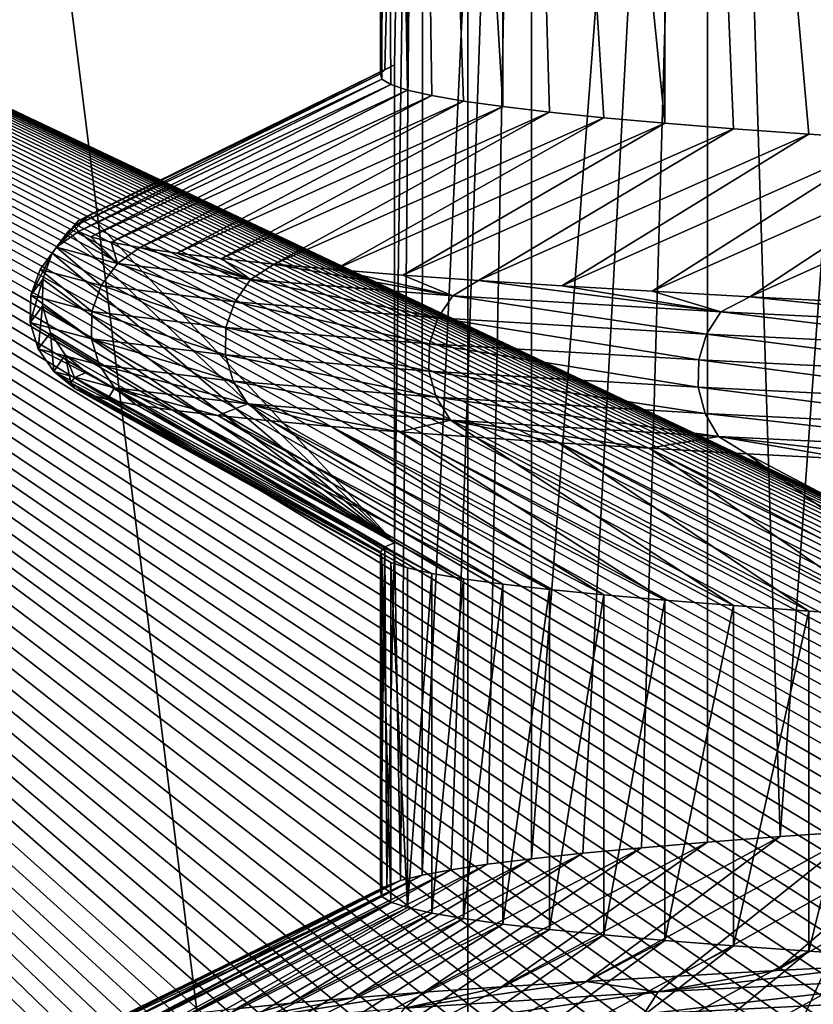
# Model space of a CAD drawing. Header units: metres. Extents: x -205 to 205, y -104 to 104.
# Tile 723 of 1056: x -13.26 to -11.03, y -52.96 to -50.18. Entities that reach past the tile are written whole.
import ezdxf

# ---------------------------------------------------------------- set-up
doc = ezdxf.new("R2010")
doc.units = ezdxf.units.M
doc.layers.add('solid_01_2-CONSUMER_EHM_BOX_SW0001', color=7, linetype='CONTINUOUS')

msp = doc.modelspace()

# ---------------------------------------------------------------- linework, layer by layer
at = {"layer": 'solid_01_2-CONSUMER_EHM_BOX_SW0001'}
for points in [[(-200.010849, -74.958488), (-200.010773, 75.041512), (-0.010778, 75.04142)], [(-0.010849, -74.95858), (-200.010849, -74.958488), (-0.010778, 75.04142)], [(38.274673, -42.903759, 75), (-63.60397, -54.56757, 75), (63.596031, -54.576706, 75)], [(38.274673, -42.903759, 75), (37.499931, -42.958599, 75), (-63.60397, -54.56757, 75)], [(37.499931, -42.958599, 75), (-37.500069, -42.958565, 75), (-63.60397, -54.56757, 75)], [(-12.129714, -45.958576, 26.206446), (-12.236328, -50.325527, 25.080322), (-12.249008, -50.336697, 24.662188)], [(-12.249004, -45.958576, 24.662188), (-12.249008, -50.336697, 24.662188), (-12.245056, -50.352097, 24.149118)], [(-12.129714, -45.958576, 26.206446), (-12.249008, -50.336697, 24.662188), (-12.249004, -45.958576, 24.662188)], [(-12.249004, -45.958576, 24.662188), (-12.245056, -50.352097, 24.149118), (-12.219622, -50.367508, 23.636667)], [(-12.249004, -45.958576, 24.662188), (-12.219622, -50.367508, 23.636667), (-12.172751, -50.382935, 23.125732)], [(-12.170488, -45.958576, 23.114296), (-12.249004, -45.958576, 24.662188), (-12.172751, -50.382935, 23.125732)], [(-12.129714, -45.958576, 26.206446), (-12.209385, -50.311695, 25.497705), (-12.236328, -50.325527, 25.080322)], [(-12.129714, -45.958576, 26.206446), (-12.209387, -51.657024, 25.497705), (-12.209385, -50.311695, 25.497705)], [(-12.129714, -45.958576, 26.206446), (-12.192476, -52.606991, 25.686621), (-12.209387, -51.657024, 25.497705)], [(-12.129714, -45.958576, 26.206446), (-12.13209, -52.591988, 26.196154), (-12.192476, -52.606991, 25.686621)], [(-12.170488, -45.958576, 23.114296), (-12.172751, -50.382935, 23.125732), (-12.104527, -50.398376, 22.617212)], [(-12.170488, -45.958576, 23.114296), (-12.104527, -50.398376, 22.617212), (-12.01507, -50.413834, 22.111996)], [(-12.170488, -45.958576, 23.114296), (-12.01507, -50.413834, 22.111996), (-11.904535, -50.429306, 21.610971)], [(-12.170488, -45.958576, 23.114296), (-11.904535, -50.429306, 21.610971), (-11.904313, -45.958576, 21.610153)], [(-11.824091, -45.958576, 27.702288), (-12.05042, -52.576885, 26.702703), (-12.13209, -52.591988, 26.196154)], [(-11.824091, -45.958576, 27.702288), (-12.13209, -52.591988, 26.196154), (-12.129714, -45.958576, 26.206446)], [(-11.824091, -45.958576, 27.702288), (-11.947611, -52.561687, 27.205383), (-12.05042, -52.576885, 26.702703)], [(-11.824091, -45.958576, 27.702288), (-11.823844, -52.546379, 27.70331), (-11.947611, -52.561687, 27.205383)], [(-11.904313, -45.958576, 21.610153), (-11.904535, -50.429306, 21.610971), (-11.773121, -50.444839, 21.115023)], [(-11.904313, -45.958576, 21.610153), (-11.773121, -50.444839, 21.115023), (-11.621056, -50.460426, 20.625021)], [(-11.904313, -45.958576, 21.610153), (-11.621056, -50.460426, 20.625021), (-11.448606, -50.476009, 20.141815)], [(-11.904313, -45.958576, 21.610153), (-11.448606, -50.476009, 20.141815), (-11.446548, -45.958576, 20.139046)], [(-11.327935, -45.958576, 29.16036), (-11.823844, -52.546379, 27.70331), (-11.824091, -45.958576, 27.702288)], [(-11.327935, -45.958576, 29.16036), (-11.67934, -52.530872, 28.195602), (-11.823844, -52.546379, 27.70331)], [(-11.327935, -45.958576, 29.16036), (-11.514354, -52.515198, 28.681398), (-11.67934, -52.530872, 28.195602)], [(-11.327935, -45.958576, 29.16036), (-11.329172, -52.499451, 29.159857), (-11.514354, -52.515198, 28.681398)], [(-11.446548, -45.958576, 20.139046), (-11.448606, -50.476009, 20.141815), (-11.256073, -50.491543, 19.666246)], [(-11.446548, -45.958576, 20.139046), (-11.256073, -50.491543, 19.666246), (-11.043789, -50.506977, 19.199148)], [(-11.446548, -45.958576, 20.139046), (-11.043789, -50.506977, 19.199148), (-10.812121, -50.522263, 18.741327)], [(-11.446548, -45.958576, 20.139046), (-10.812121, -50.522263, 18.741327), (-10.811518, -45.958576, 18.740379)], [(-11.327935, -45.958576, 29.16036), (-11.124116, -52.483738, 29.630148), (-11.329172, -52.499451, 29.159857)], [(-10.656565, -45.958576, 30.5415), (-11.124116, -52.483738, 29.630148), (-11.327935, -45.958576, 29.16036)], [(-10.656565, -45.958576, 30.5415), (-10.89954, -52.468151, 30.091454), (-11.124116, -52.483738, 29.630148)], [(-12.004293, -59.071278, 67.982758), (-13.504017, -55.221169, 66.416206), (-13.503431, -47.071167, 63.099998)], [(-12.004293, -59.071278, 67.982758), (-13.503431, -47.071167, 63.099998), (-12.003431, -47.071278, 63.099998)], [(-12.004293, -59.071278, 67.982758), (-12.003431, -47.071278, 63.099998), (-12.004293, -59.071278, 72)], [(-12.003539, -48.571278, 69.5), (-12.004293, -59.071278, 72), (-12.003431, -47.071278, 63.099998)], [(-18.22703, -48.090942, 1.5), (-5.630291, -67.95858, 1.5), (-5.630288, -62.958576, 1.5)], [(-18.22703, -48.090942, 1.5), (-17.911137, -55.43634, 1.5), (-5.630291, -67.95858, 1.5)], [(-18.22703, -48.090942, 1.5), (2.272685, -57.825691, 1.5), (2.383508, -57.876068, 1.5)], [(17.869715, -55.958588, 1.5), (-18.22703, -48.090942, 1.5), (2.383508, -57.876068, 1.5)], [(-18.22703, -48.090942, 1.5), (2.160206, -57.777332, 1.5), (2.272685, -57.825691, 1.5)], [(-18.22703, -48.090942, 1.5), (2.046323, -57.731113, 1.5), (2.160206, -57.777332, 1.5)], [(-18.22703, -48.090942, 1.5), (1.931286, -57.687164, 1.5), (2.046323, -57.731113, 1.5)], [(-18.22703, -48.090942, 1.5), (1.815346, -57.645607, 1.5), (1.931286, -57.687164, 1.5)], [(-18.22703, -48.090942, 1.5), (1.698754, -57.606567, 1.5), (1.815346, -57.645607, 1.5)], [(-18.22703, -48.090942, 1.5), (1.58176, -57.570175, 1.5), (1.698754, -57.606567, 1.5)], [(-18.22703, -48.090942, 1.5), (1.464615, -57.536556, 1.5), (1.58176, -57.570175, 1.5)], [(-18.22703, -48.090942, 1.5), (1.34757, -57.505833, 1.5), (1.464615, -57.536556, 1.5)], [(-18.22703, -48.090942, 1.5), (1.230092, -57.477871, 1.5), (1.34757, -57.505833, 1.5)], [(-18.22703, -48.090942, 1.5), (1.111593, -57.45245, 1.5), (1.230092, -57.477871, 1.5)], [(-18.22703, -48.090942, 1.5), (0.992244, -57.429573, 1.5), (1.111593, -57.45245, 1.5)], [(-18.22703, -48.090942, 1.5), (0.872213, -57.40926, 1.5), (0.992244, -57.429573, 1.5)], [(-18.22703, -48.090942, 1.5), (0.75167, -57.391506, 1.5), (0.872213, -57.40926, 1.5)], [(-18.22703, -48.090942, 1.5), (0.630784, -57.376328, 1.5), (0.75167, -57.391506, 1.5)], [(-18.22703, -48.090942, 1.5), (0.509724, -57.363724, 1.5), (0.630784, -57.376328, 1.5)], [(-18.22703, -48.090942, 1.5), (0.388659, -57.35371, 1.5), (0.509724, -57.363724, 1.5)], [(-18.22703, -48.090942, 1.5), (0.267759, -57.346291, 1.5), (0.388659, -57.35371, 1.5)], [(-18.22703, -48.090942, 1.5), (0.147194, -57.341473, 1.5), (0.267759, -57.346291, 1.5)], [(-18.22703, -48.090942, 1.5), (0.027132, -57.339264, 1.5), (0.147194, -57.341473, 1.5)], [(-18.22703, -48.090942, 1.5), (-0.092761, -57.339657, 1.5), (0.027132, -57.339264, 1.5)], [(-18.22703, -48.090942, 1.5), (-0.212864, -57.34264, 1.5), (-0.092761, -57.339657, 1.5)], [(-18.22703, -48.090942, 1.5), (-0.333079, -57.348209, 1.5), (-0.212864, -57.34264, 1.5)], [(-18.22703, -48.090942, 1.5), (-0.453309, -57.356365, 1.5), (-0.333079, -57.348209, 1.5)], [(-18.22703, -48.090942, 1.5), (-0.573453, -57.367115, 1.5), (-0.453309, -57.356365, 1.5)], [(-18.22703, -48.090942, 1.5), (-0.693414, -57.380451, 1.5), (-0.573453, -57.367115, 1.5)], [(-18.22703, -48.090942, 1.5), (-0.813093, -57.396381, 1.5), (-0.693414, -57.380451, 1.5)], [(-18.22703, -48.090942, 1.5), (-0.932392, -57.414902, 1.5), (-0.813093, -57.396381, 1.5)], [(-18.22703, -48.090942, 1.5), (-1.051211, -57.436016, 1.5), (-0.932392, -57.414902, 1.5)], [(-18.22703, -48.090942, 1.5), (-1.169453, -57.459721, 1.5), (-1.051211, -57.436016, 1.5)], [(-18.22703, -48.090942, 1.5), (-1.287018, -57.486019, 1.5), (-1.169453, -57.459721, 1.5)], [(-18.22703, -48.090942, 1.5), (-1.40443, -57.515072, 1.5), (-1.287018, -57.486019, 1.5)], [(-18.22703, -48.090942, 1.5), (-1.52211, -57.546967, 1.5), (-1.40443, -57.515072, 1.5)], [(-18.22703, -48.090942, 1.5), (-1.6398, -57.581615, 1.5), (-1.52211, -57.546967, 1.5)], [(-18.22703, -48.090942, 1.5), (-1.757248, -57.618916, 1.5), (-1.6398, -57.581615, 1.5)], [(-18.22703, -48.090942, 1.5), (-1.874196, -57.658779, 1.5), (-1.757248, -57.618916, 1.5)], [(-18.22703, -48.090942, 1.5), (-1.990392, -57.701107, 1.5), (-1.874196, -57.658779, 1.5)], [(-18.22703, -48.090942, 1.5), (-2.105579, -57.745804, 1.5), (-1.990392, -57.701107, 1.5)], [(-18.22703, -48.090942, 1.5), (-2.219502, -57.792778, 1.5), (-2.105579, -57.745804, 1.5)], [(-18.22703, -48.090942, 1.5), (-2.331907, -57.84193, 1.5), (-2.219502, -57.792778, 1.5)], [(-18.22703, -48.090942, 1.5), (-2.442538, -57.893169, 1.5), (-2.331907, -57.84193, 1.5)], [(-18.22703, -48.090942, 1.5), (-2.55114, -57.9464, 1.5), (-2.442538, -57.893169, 1.5)], [(-18.22703, -48.090942, 1.5), (-2.658255, -58.002037, 1.5), (-2.55114, -57.9464, 1.5)], [(-18.22703, -48.090942, 1.5), (-2.764479, -58.060429, 1.5), (-2.658255, -58.002037, 1.5)], [(-18.22703, -48.090942, 1.5), (-2.869641, -58.121384, 1.5), (-2.764479, -58.060429, 1.5)], [(-18.22703, -48.090942, 1.5), (-2.973569, -58.184711, 1.5), (-2.869641, -58.121384, 1.5)], [(-18.22703, -48.090942, 1.5), (-3.07609, -58.250217, 1.5), (-2.973569, -58.184711, 1.5)], [(-18.22703, -48.090942, 1.5), (-3.177035, -58.317711, 1.5), (-3.07609, -58.250217, 1.5)], [(-18.22703, -48.090942, 1.5), (-3.27623, -58.387001, 1.5), (-3.177035, -58.317711, 1.5)], [(-18.22703, -48.090942, 1.5), (-3.373504, -58.457897, 1.5), (-3.27623, -58.387001, 1.5)], [(-18.22703, -48.090942, 1.5), (-3.468686, -58.530205, 1.5), (-3.373504, -58.457897, 1.5)], [(-18.22703, -48.090942, 1.5), (-3.561604, -58.603733, 1.5), (-3.468686, -58.530205, 1.5)], [(-18.22703, -48.090942, 1.5), (-3.652086, -58.678291, 1.5), (-3.561604, -58.603733, 1.5)], [(-18.22703, -48.090942, 1.5), (-3.74033, -58.754299, 1.5), (-3.652086, -58.678291, 1.5)], [(-18.22703, -48.090942, 1.5), (-3.826639, -58.832218, 1.5), (-3.74033, -58.754299, 1.5)], [(-18.22703, -48.090942, 1.5), (-3.924866, -58.925354, 1.5), (-3.826639, -58.832218, 1.5)], [(-18.22703, -48.090942, 1.5), (-4.020411, -59.020676, 1.5), (-3.924866, -58.925354, 1.5)], [(-18.22703, -48.090942, 1.5), (-4.11325, -59.117973, 1.5), (-4.020411, -59.020676, 1.5)], [(-18.22703, -48.090942, 1.5), (-4.203356, -59.217018, 1.5), (-4.11325, -59.117973, 1.5)], [(-18.22703, -48.090942, 1.5), (-4.290704, -59.317596, 1.5), (-4.203356, -59.217018, 1.5)], [(-18.22703, -48.090942, 1.5), (-4.375269, -59.419479, 1.5), (-4.290704, -59.317596, 1.5)], [(-18.22703, -48.090942, 1.5), (-4.457025, -59.522457, 1.5), (-4.375269, -59.419479, 1.5)], [(-18.22703, -48.090942, 1.5), (-4.535947, -59.626347, 1.5), (-4.457025, -59.522457, 1.5)], [(-18.22703, -48.090942, 1.5), (-4.612035, -59.731724, 1.5), (-4.535947, -59.626347, 1.5)], [(-18.22703, -48.090942, 1.5), (-4.685312, -59.838741, 1.5), (-4.612035, -59.731724, 1.5)], [(-18.22703, -48.090942, 1.5), (-4.755798, -59.947269, 1.5), (-4.685312, -59.838741, 1.5)], [(-18.22703, -48.090942, 1.5), (-4.823514, -60.057186, 1.5), (-4.755798, -59.947269, 1.5)], [(-18.22703, -48.090942, 1.5), (-4.888482, -60.168362, 1.5), (-4.823514, -60.057186, 1.5)], [(-18.22703, -48.090942, 1.5), (-4.950724, -60.28067, 1.5), (-4.888482, -60.168362, 1.5)], [(-18.22703, -48.090942, 1.5), (-5.010259, -60.393993, 1.5), (-4.950724, -60.28067, 1.5)], [(-18.22703, -48.090942, 1.5), (-5.06711, -60.508198, 1.5), (-5.010259, -60.393993, 1.5)], [(-18.22703, -48.090942, 1.5), (-5.121298, -60.623161, 1.5), (-5.06711, -60.508198, 1.5)], [(-18.22703, -48.090942, 1.5), (-5.172844, -60.739056, 1.5), (-5.121298, -60.623161, 1.5)], [(-18.22703, -48.090942, 1.5), (-5.221743, -60.856247, 1.5), (-5.172844, -60.739056, 1.5)], [(-18.22703, -48.090942, 1.5), (-5.26797, -60.974621, 1.5), (-5.221743, -60.856247, 1.5)], [(-18.22703, -48.090942, 1.5), (-5.311498, -61.09404, 1.5), (-5.26797, -60.974621, 1.5)], [(-18.22703, -48.090942, 1.5), (-5.352302, -61.214375, 1.5), (-5.311498, -61.09404, 1.5)], [(-18.22703, -48.090942, 1.5), (-5.390356, -61.335499, 1.5), (-5.352302, -61.214375, 1.5)], [(-18.22703, -48.090942, 1.5), (-5.425634, -61.457275, 1.5), (-5.390356, -61.335499, 1.5)], [(-18.22703, -48.090942, 1.5), (-5.458111, -61.579575, 1.5), (-5.425634, -61.457275, 1.5)], [(-18.22703, -48.090942, 1.5), (-5.487761, -61.702267, 1.5), (-5.458111, -61.579575, 1.5)], [(-18.22703, -48.090942, 1.5), (-5.514565, -61.82526, 1.5), (-5.487761, -61.702267, 1.5)], [(-18.22703, -48.090942, 1.5), (-5.53857, -61.948792, 1.5), (-5.514565, -61.82526, 1.5)], [(-18.22703, -48.090942, 1.5), (-5.559789, -62.072918, 1.5), (-5.53857, -61.948792, 1.5)], [(-18.22703, -48.090942, 1.5), (-5.57822, -62.197647, 1.5), (-5.559789, -62.072918, 1.5)], [(-18.22703, -48.090942, 1.5), (-5.593865, -62.322971, 1.5), (-5.57822, -62.197647, 1.5)], [(-18.22703, -48.090942, 1.5), (-5.606723, -62.448895, 1.5), (-5.593865, -62.322971, 1.5)], [(-18.22703, -48.090942, 1.5), (-5.616795, -62.575417, 1.5), (-5.606723, -62.448895, 1.5)], [(-18.22703, -48.090942, 1.5), (-5.624079, -62.702541, 1.5), (-5.616795, -62.575417, 1.5)], [(-18.22703, -48.090942, 1.5), (-5.628577, -62.830261, 1.5), (-5.624079, -62.702541, 1.5)], [(-18.22703, -48.090942, 1.5), (-5.630288, -62.958576, 1.5), (-5.628577, -62.830261, 1.5)], [(18.174229, -53.899757, 1.5), (18.205357, -48.090961, 1.5), (-18.22703, -48.090942, 1.5)], [(18.041845, -54.405605, 1.5), (18.174229, -53.899757, 1.5), (-18.22703, -48.090942, 1.5)], [(17.946911, -54.917667, 1.5), (18.041845, -54.405605, 1.5), (-18.22703, -48.090942, 1.5)], [(17.889599, -55.434975, 1.5), (17.946911, -54.917667, 1.5), (-18.22703, -48.090942, 1.5)], [(17.869715, -55.958588, 1.5), (17.889599, -55.434975, 1.5), (-18.22703, -48.090942, 1.5)], [(-12.004293, -59.071278, 72), (-12.003539, -48.571278, 72), (11.996461, -48.573002, 72)], [(-12.003539, -48.571278, 69.5), (-12.003539, -48.571278, 72), (-12.004293, -59.071278, 72)], [(-12.004293, -59.071278, 72), (11.996461, -48.573002, 72), (11.995707, -59.073002, 72)], [(-16.935644, -50.113178, 23.020857), (-10.114202, -65.803871, 10.835979), (-16.93564, -65.803871, 23.020824)], [(-16.935644, -50.113178, 23.020857), (-10.114178, -50.113178, 10.83596), (-10.114202, -65.803871, 10.835979)], [(-16.890543, -50.113178, 26.427031), (-16.890539, -65.803871, 26.427061), (-9.748847, -50.113178, 38.42704)], [(-9.748847, -50.113178, 38.42704), (-16.890539, -65.803871, 26.427061), (-9.748873, -65.803871, 38.427025)], [(-13.099291, -50.75034, 25.023872), (-12.209385, -50.311695, 25.497705), (-13.066733, -50.734158, 25.567764)], [(-12.236328, -50.325527, 25.080322), (-12.209385, -50.311695, 25.497705), (-13.099291, -50.75034, 25.023872)], [(-13.066733, -50.734158, 25.567764), (-12.209385, -50.311695, 25.497705), (-12.209387, -51.657024, 25.497705)], [(-12.249008, -50.336697, 24.662188), (-13.099291, -50.75034, 25.023872), (-13.110092, -50.765362, 24.478752)], [(-12.245056, -50.352097, 24.149118), (-12.249008, -50.336697, 24.662188), (-13.110092, -50.765362, 24.478752)], [(-12.249008, -50.336697, 24.662188), (-12.236328, -50.325527, 25.080322), (-13.099291, -50.75034, 25.023872)], [(-12.245056, -50.352097, 24.149118), (-13.110092, -50.765362, 24.478752), (-13.098329, -50.780441, 23.933313)], [(-12.219622, -50.367508, 23.636667), (-12.245056, -50.352097, 24.149118), (-13.098329, -50.780441, 23.933313)], [(-12.219622, -50.367508, 23.636667), (-13.098329, -50.780441, 23.933313), (-13.063809, -50.795578, 23.388487)], [(-12.172751, -50.382935, 23.125732), (-12.219622, -50.367508, 23.636667), (-13.063809, -50.795578, 23.388487)], [(-12.172751, -50.382935, 23.125732), (-13.063809, -50.795578, 23.388487), (-13.006341, -50.810772, 22.845211)], [(-12.104527, -50.398376, 22.617212), (-12.172751, -50.382935, 23.125732), (-13.006341, -50.810772, 22.845211)], [(-12.104527, -50.398376, 22.617212), (-13.006341, -50.810772, 22.845211), (-12.925775, -50.826023, 22.304419)], [(-12.01507, -50.413834, 22.111996), (-12.104527, -50.398376, 22.617212), (-12.925775, -50.826023, 22.304419)], [(-12.01507, -50.413834, 22.111996), (-12.925775, -50.826023, 22.304419), (-12.822328, -50.841377, 21.766788)], [(-11.904535, -50.429306, 21.610971), (-12.01507, -50.413834, 22.111996), (-12.822328, -50.841377, 21.766788)], [(-11.904535, -50.429306, 21.610971), (-12.822328, -50.841377, 21.766788), (-12.696301, -50.856831, 21.233215)], [(-11.773121, -50.444839, 21.115023), (-11.904535, -50.429306, 21.610971), (-12.696301, -50.856831, 21.233215)], [(-11.773121, -50.444839, 21.115023), (-12.696301, -50.856831, 21.233215), (-12.547983, -50.872337, 20.704832)], [(-11.621056, -50.460426, 20.625021), (-11.773121, -50.444839, 21.115023), (-12.547983, -50.872337, 20.704832)], [(-11.621056, -50.460426, 20.625021), (-12.547983, -50.872337, 20.704832), (-12.377705, -50.887844, 20.182777)], [(-11.448606, -50.476009, 20.141815), (-11.621056, -50.460426, 20.625021), (-12.377705, -50.887844, 20.182777)], [(-11.448606, -50.476009, 20.141815), (-12.377705, -50.887844, 20.182777), (-12.185835, -50.903305, 19.668196)], [(-11.256073, -50.491543, 19.666246), (-11.448606, -50.476009, 20.141815), (-12.185835, -50.903305, 19.668196)], [(-11.256073, -50.491543, 19.666246), (-12.185835, -50.903305, 19.668196), (-11.972783, -50.918667, 19.162222)], [(-11.043789, -50.506977, 19.199148), (-11.256073, -50.491543, 19.666246), (-11.972783, -50.918667, 19.162222)], [(-11.043789, -50.506977, 19.199148), (-11.972783, -50.918667, 19.162222), (-11.738794, -50.933926, 18.665468)], [(-10.812121, -50.522263, 18.741327), (-11.043789, -50.506977, 19.199148), (-11.738794, -50.933926, 18.665468)], [(-10.812121, -50.522263, 18.741327), (-11.738794, -50.933926, 18.665468), (-11.484284, -50.949116, 18.178753)], [(-10.561472, -50.53735, 18.293589), (-10.812121, -50.522263, 18.741327), (-11.484284, -50.949116, 18.178753)], [(-10.561472, -50.53735, 18.293589), (-11.484284, -50.949116, 18.178753), (-11.209818, -50.964272, 17.703148)], [(-10.292282, -50.552315, 17.856724), (-10.561472, -50.53735, 18.293589), (-11.209818, -50.964272, 17.703148)], [(-10.292282, -50.552315, 17.856724), (-11.209818, -50.964272, 17.703148), (-10.915986, -50.979427, 17.239691)], [(-13.160382, -50.825027, 23.934771), (-13.066733, -50.734158, 25.567764), (-13.128034, -50.78112, 25.572775)], [(-13.160382, -50.825027, 23.934771), (-13.099291, -50.75034, 25.023872), (-13.066733, -50.734158, 25.567764)], [(-13.128034, -50.78112, 25.572775), (-13.066733, -50.734158, 25.567764), (-12.209387, -51.657024, 25.497705)], [(-13.160382, -50.825027, 23.934771), (-13.110092, -50.765362, 24.478752), (-13.099291, -50.75034, 25.023872)], [(-13.160382, -50.825027, 23.934771), (-13.098329, -50.780441, 23.933313), (-13.110092, -50.765362, 24.478752)], [(-13.160382, -50.825027, 23.934771), (-13.128034, -50.78112, 25.572775), (-13.206775, -50.887333, 23.932768)], [(-13.206775, -50.887333, 23.932768), (-13.128034, -50.78112, 25.572775), (-13.172527, -50.841351, 25.57641)], [(-13.172527, -50.841351, 25.57641), (-13.128034, -50.78112, 25.572775), (-12.209387, -51.657024, 25.497705)], [(-12.989341, -50.87059, 22.306177), (-13.098329, -50.780441, 23.933313), (-13.160382, -50.825027, 23.934771)], [(-12.989341, -50.87059, 22.306177), (-13.063809, -50.795578, 23.388487), (-13.098329, -50.780441, 23.933313)], [(-12.989341, -50.87059, 22.306177), (-13.006341, -50.810772, 22.845211), (-13.063809, -50.795578, 23.388487)], [(-12.989341, -50.87059, 22.306177), (-12.925775, -50.826023, 22.304419), (-13.006341, -50.810772, 22.845211)], [(-13.206775, -50.887333, 23.932768), (-13.172527, -50.841351, 25.57641), (-13.232735, -50.960148, 23.93165)], [(-13.232735, -50.960148, 23.93165), (-13.172527, -50.841351, 25.57641), (-13.198592, -50.915127, 25.578541)], [(-13.160382, -50.825027, 23.934771), (-13.206775, -50.887333, 23.932768), (-13.035129, -50.932899, 22.298433)], [(-13.198592, -50.915127, 25.578541), (-13.172527, -50.841351, 25.57641), (-12.209387, -51.657024, 25.497705)], [(-12.989341, -50.87059, 22.306177), (-13.160382, -50.825027, 23.934771), (-13.035129, -50.932899, 22.298433)], [(-12.614405, -50.916157, 20.71162), (-12.925775, -50.826023, 22.304419), (-12.989341, -50.87059, 22.306177)], [(-12.614405, -50.916157, 20.71162), (-12.822328, -50.841377, 21.766788), (-12.925775, -50.826023, 22.304419)], [(-12.614405, -50.916157, 20.71162), (-12.696301, -50.856831, 21.233215), (-12.822328, -50.841377, 21.766788)], [(-12.989341, -50.87059, 22.306177), (-13.035129, -50.932899, 22.298433), (-12.658869, -50.978462, 20.698256)], [(-12.614405, -50.916157, 20.71162), (-12.989341, -50.87059, 22.306177), (-12.658869, -50.978462, 20.698256)], [(-12.614405, -50.916157, 20.71162), (-12.547983, -50.872337, 20.704832), (-12.696301, -50.856831, 21.233215)], [(-12.045008, -50.96172, 19.174809), (-12.547983, -50.872337, 20.704832), (-12.614405, -50.916157, 20.71162)], [(-12.045008, -50.96172, 19.174809), (-12.377705, -50.887844, 20.182777), (-12.547983, -50.872337, 20.704832)], [(-13.206775, -50.887333, 23.932768), (-13.232735, -50.960148, 23.93165), (-13.060751, -51.005714, 22.294102)], [(-13.035129, -50.932899, 22.298433), (-13.206775, -50.887333, 23.932768), (-13.060751, -51.005714, 22.294102)], [(-12.045008, -50.96172, 19.174809), (-12.185835, -50.903305, 19.668196), (-12.377705, -50.887844, 20.182777)], [(-12.045008, -50.96172, 19.174809), (-11.972783, -50.918667, 19.162222), (-12.185835, -50.903305, 19.668196)], [(-13.234466, -51.036865, 23.931578), (-13.198592, -50.915127, 25.578541), (-13.200286, -50.990761, 25.578678)], [(-13.232735, -50.960148, 23.93165), (-13.198592, -50.915127, 25.578541), (-13.234466, -51.036865, 23.931578)], [(-13.200286, -50.990761, 25.578678), (-13.198592, -50.915127, 25.578541), (-12.209387, -51.657024, 25.497705)], [(-13.035129, -50.932899, 22.298433), (-13.060751, -51.005714, 22.294102), (-12.683751, -51.051277, 20.690779)], [(-12.658869, -50.978462, 20.698256), (-13.035129, -50.932899, 22.298433), (-12.683751, -51.051277, 20.690779)], [(-12.614405, -50.916157, 20.71162), (-12.658869, -50.978462, 20.698256), (-12.087464, -51.024025, 19.156025)], [(-12.045008, -50.96172, 19.174809), (-12.614405, -50.916157, 20.71162), (-12.087464, -51.024025, 19.156025)], [(-11.291527, -51.007286, 17.719334), (-11.972783, -50.918667, 19.162222), (-12.045008, -50.96172, 19.174809)], [(-11.291527, -51.007286, 17.719334), (-11.738794, -50.933926, 18.665468), (-11.972783, -50.918667, 19.162222)], [(-13.232735, -50.960148, 23.93165), (-13.234466, -51.036865, 23.931578), (-13.06246, -51.082428, 22.293816)], [(-13.060751, -51.005714, 22.294102), (-13.232735, -50.960148, 23.93165), (-13.06246, -51.082428, 22.293816)], [(-11.291527, -51.007286, 17.719334), (-11.484284, -50.949116, 18.178753), (-11.738794, -50.933926, 18.665468)], [(-11.291527, -51.007286, 17.719334), (-11.209818, -50.964272, 17.703148), (-11.484284, -50.949116, 18.178753)], [(-12.658869, -50.978462, 20.698256), (-12.683751, -51.051277, 20.690779), (-12.111223, -51.09684, 19.145517)], [(-12.087464, -51.024025, 19.156025), (-12.658869, -50.978462, 20.698256), (-12.111223, -51.09684, 19.145517)], [(-12.045008, -50.96172, 19.174809), (-12.087464, -51.024025, 19.156025), (-11.331326, -51.069592, 17.695421)], [(-11.291527, -51.007286, 17.719334), (-12.045008, -50.96172, 19.174809), (-11.331326, -51.069592, 17.695421)], [(-10.364338, -51.052849, 16.368792), (-11.209818, -50.964272, 17.703148), (-11.291527, -51.007286, 17.719334)], [(-10.364338, -51.052849, 16.368792), (-10.915986, -50.979427, 17.239691), (-11.209818, -50.964272, 17.703148)], [(-13.234466, -51.036865, 23.931578), (-13.200286, -50.990761, 25.578678), (-13.211826, -51.110786, 23.932547)], [(-13.211826, -51.110786, 23.932547), (-13.200286, -50.990761, 25.578678), (-13.17758, -51.065655, 25.576822)], [(-13.17758, -51.065655, 25.576822), (-13.200286, -50.990761, 25.578678), (-12.209387, -51.657024, 25.497705)], [(-13.060751, -51.005714, 22.294102), (-13.06246, -51.082428, 22.293816), (-12.685411, -51.127991, 20.690283)], [(-12.683751, -51.051277, 20.690779), (-13.060751, -51.005714, 22.294102), (-12.685411, -51.127991, 20.690283)], [(-11.291527, -51.007286, 17.719334), (-11.331326, -51.069592, 17.695421), (-10.400867, -51.115154, 16.340118)], [(-10.364338, -51.052849, 16.368792), (-11.291527, -51.007286, 17.719334), (-10.400867, -51.115154, 16.340118)], [(-13.234466, -51.036865, 23.931578), (-13.211826, -51.110786, 23.932547), (-13.040113, -51.156349, 22.297586)], [(-13.06246, -51.082428, 22.293816), (-13.234466, -51.036865, 23.931578), (-13.040113, -51.156349, 22.297586)], [(-12.087464, -51.024025, 19.156025), (-12.111223, -51.09684, 19.145517), (-11.353599, -51.142406, 17.682041)], [(-11.331326, -51.069592, 17.695421), (-12.087464, -51.024025, 19.156025), (-11.353599, -51.142406, 17.682041)], [(-13.211826, -51.110786, 23.932547), (-13.17758, -51.065655, 25.576822), (-13.168303, -51.175133, 23.934402)], [(-13.135889, -51.127899, 25.573416), (-13.17758, -51.065655, 25.576822), (-12.209387, -51.657024, 25.497705)], [(-13.168303, -51.175133, 23.934402), (-13.17758, -51.065655, 25.576822), (-13.135889, -51.127899, 25.573416)], [(-12.683751, -51.051277, 20.690779), (-12.685411, -51.127991, 20.690283), (-12.112808, -51.173557, 19.144819)], [(-12.111223, -51.09684, 19.145517), (-12.683751, -51.051277, 20.690779), (-12.112808, -51.173557, 19.144819)], [(-11.331326, -51.069592, 17.695421), (-11.353599, -51.142406, 17.682041), (-10.42131, -51.187969, 16.324076)], [(-10.400867, -51.115154, 16.340118), (-11.331326, -51.069592, 17.695421), (-10.42131, -51.187969, 16.324076)], [(-13.06246, -51.082428, 22.293816), (-13.040113, -51.156349, 22.297586), (-12.66371, -51.201912, 20.696796)], [(-12.685411, -51.127991, 20.690283), (-13.06246, -51.082428, 22.293816), (-12.66371, -51.201912, 20.696796)], [(-12.111223, -51.09684, 19.145517), (-12.112808, -51.173557, 19.144819), (-11.355084, -51.21912, 17.681152)], [(-11.353599, -51.142406, 17.682041), (-12.111223, -51.09684, 19.145517), (-11.355084, -51.21912, 17.681152)], [(-13.211826, -51.110786, 23.932547), (-13.168303, -51.175133, 23.934402), (-12.997154, -51.220695, 22.304829)], [(-13.040113, -51.156349, 22.297586), (-13.211826, -51.110786, 23.932547), (-12.997154, -51.220695, 22.304829)], [(-13.168303, -51.175133, 23.934402), (-13.135889, -51.127899, 25.573416), (-13.120414, -51.207123, 24.478561)], [(-13.135889, -51.127899, 25.573416), (-12.209387, -51.657024, 25.497705), (-13.077099, -51.17754, 25.568611)], [(-13.135889, -51.127899, 25.573416), (-13.077099, -51.17754, 25.568611), (-13.109591, -51.191681, 25.024157)], [(-13.135889, -51.127899, 25.573416), (-13.109591, -51.191681, 25.024157), (-13.120414, -51.207123, 24.478561)], [(-12.685411, -51.127991, 20.690283), (-12.66371, -51.201912, 20.696796), (-12.092086, -51.247478, 19.153976)], [(-12.112808, -51.173557, 19.144819), (-12.685411, -51.127991, 20.690283), (-12.092086, -51.247478, 19.153976)], [(-11.353599, -51.142406, 17.682041), (-11.355084, -51.21912, 17.681152), (-10.422674, -51.264687, 16.323008)], [(-10.42131, -51.187969, 16.324076), (-11.353599, -51.142406, 17.682041), (-10.422674, -51.264687, 16.323008)], [(-13.168303, -51.175133, 23.934402), (-13.120414, -51.207123, 24.478561), (-13.108647, -51.22253, 23.932657)], [(-13.168303, -51.175133, 23.934402), (-13.108647, -51.22253, 23.932657), (-13.0741, -51.237904, 23.387373)], [(-13.168303, -51.175133, 23.934402), (-13.0741, -51.237904, 23.387373), (-13.016582, -51.253242, 22.843651)], [(-12.997154, -51.220695, 22.304829), (-13.168303, -51.175133, 23.934402), (-13.016582, -51.253242, 22.843651)], [(-13.109591, -51.191681, 25.024157), (-13.077099, -51.17754, 25.568611), (-12.236334, -51.667965, 25.08024)], [(-13.077099, -51.17754, 25.568611), (-12.209387, -51.657024, 25.497705), (-12.236334, -51.667965, 25.08024)], [(-13.040113, -51.156349, 22.297586), (-12.997154, -51.220695, 22.304829), (-12.621988, -51.266262, 20.709314)], [(-12.66371, -51.201912, 20.696796), (-13.040113, -51.156349, 22.297586), (-12.621988, -51.266262, 20.709314)], [(-12.112808, -51.173557, 19.144819), (-12.092086, -51.247478, 19.153976), (-11.335658, -51.293041, 17.692814)], [(-11.355084, -51.21912, 17.681152), (-12.112808, -51.173557, 19.144819), (-11.335658, -51.293041, 17.692814)], [(-13.120414, -51.207123, 24.478561), (-13.109591, -51.191681, 25.024157), (-12.24901, -51.682022, 24.662188)], [(-13.120414, -51.207123, 24.478561), (-12.24901, -51.682022, 24.662188), (-12.245057, -51.697296, 24.149117)], [(-13.108647, -51.22253, 23.932657), (-13.120414, -51.207123, 24.478561), (-12.245057, -51.697296, 24.149117)], [(-13.109591, -51.191681, 25.024157), (-12.236334, -51.667965, 25.08024), (-12.24901, -51.682022, 24.662188)], [(-12.66371, -51.201912, 20.696796), (-12.621988, -51.266262, 20.709314), (-12.052246, -51.311825, 19.171577)], [(-12.092086, -51.247478, 19.153976), (-12.66371, -51.201912, 20.696796), (-12.052246, -51.311825, 19.171577)], [(-13.108647, -51.22253, 23.932657), (-12.245057, -51.697296, 24.149117), (-12.219623, -51.712551, 23.636663)], [(-13.0741, -51.237904, 23.387373), (-13.108647, -51.22253, 23.932657), (-12.219623, -51.712551, 23.636663)], [(-12.997154, -51.220695, 22.304829), (-13.016582, -51.253242, 22.843651), (-12.935944, -51.268547, 22.302423)], [(-12.997154, -51.220695, 22.304829), (-12.935944, -51.268547, 22.302423), (-12.832402, -51.283783, 21.764381)], [(-12.997154, -51.220695, 22.304829), (-12.832402, -51.283783, 21.764381), (-12.706263, -51.298946, 21.230421)], [(-12.621988, -51.266262, 20.709314), (-12.997154, -51.220695, 22.304829), (-12.706263, -51.298946, 21.230421)], [(-11.355084, -51.21912, 17.681152), (-11.335658, -51.293041, 17.692814), (-10.404842, -51.338608, 16.336994)], [(-10.422674, -51.264687, 16.323008), (-11.355084, -51.21912, 17.681152), (-10.404842, -51.338608, 16.336994)], [(-13.0741, -51.237904, 23.387373), (-12.219623, -51.712551, 23.636663), (-12.172752, -51.727787, 23.125729)], [(-13.016582, -51.253242, 22.843651), (-13.0741, -51.237904, 23.387373), (-12.172752, -51.727787, 23.125729)], [(-13.016582, -51.253242, 22.843651), (-12.172752, -51.727787, 23.125729), (-12.104528, -51.743004, 22.617208)], [(-12.935944, -51.268547, 22.302423), (-13.016582, -51.253242, 22.843651), (-12.104528, -51.743004, 22.617208)], [(-12.092086, -51.247478, 19.153976), (-12.052246, -51.311825, 19.171577), (-11.298308, -51.357391, 17.715227)], [(-11.335658, -51.293041, 17.692814), (-12.092086, -51.247478, 19.153976), (-11.298308, -51.357391, 17.715227)], [(-12.935944, -51.268547, 22.302423), (-12.104528, -51.743004, 22.617208), (-12.015071, -51.758202, 22.111992)], [(-12.832402, -51.283783, 21.764381), (-12.935944, -51.268547, 22.302423), (-12.015071, -51.758202, 22.111992)], [(-12.832402, -51.283783, 21.764381), (-12.015071, -51.758202, 22.111992), (-11.904536, -51.773376, 21.61097)], [(-12.706263, -51.298946, 21.230421), (-12.832402, -51.283783, 21.764381), (-11.904536, -51.773376, 21.61097)], [(-12.621988, -51.266262, 20.709314), (-12.706263, -51.298946, 21.230421), (-12.557817, -51.314079, 20.701662)], [(-12.621988, -51.266262, 20.709314), (-12.557817, -51.314079, 20.701662), (-12.387394, -51.329224, 20.179234)], [(-12.621988, -51.266262, 20.709314), (-12.387394, -51.329224, 20.179234), (-12.195366, -51.344418, 19.664272)], [(-12.052246, -51.311825, 19.171577), (-12.621988, -51.266262, 20.709314), (-12.195366, -51.344418, 19.664272)], [(-11.335658, -51.293041, 17.692814), (-11.298308, -51.357391, 17.715227), (-10.370559, -51.402954, 16.363874)], [(-10.404842, -51.338608, 16.336994), (-11.335658, -51.293041, 17.692814), (-10.370559, -51.402954, 16.363874)], [(-12.706263, -51.298946, 21.230421), (-11.904536, -51.773376, 21.61097), (-11.773122, -51.788475, 21.115025)], [(-12.557817, -51.314079, 20.701662), (-12.706263, -51.298946, 21.230421), (-11.773122, -51.788475, 21.115025)], [(-12.557817, -51.314079, 20.701662), (-11.773122, -51.788475, 21.115025), (-11.621059, -51.803516, 20.625025)], [(-12.387394, -51.329224, 20.179234), (-12.557817, -51.314079, 20.701662), (-11.621059, -51.803516, 20.625025)], [(-12.052246, -51.311825, 19.171577), (-12.195366, -51.344418, 19.664272), (-11.982138, -51.359699, 19.157904)], [(-12.052246, -51.311825, 19.171577), (-11.982138, -51.359699, 19.157904), (-11.747949, -51.375099, 18.660728)], [(-12.052246, -51.311825, 19.171577), (-11.747949, -51.375099, 18.660728), (-11.493213, -51.390583, 18.17358)], [(-11.298308, -51.357391, 17.715227), (-12.052246, -51.311825, 19.171577), (-11.493213, -51.390583, 18.17358)], [(-12.387394, -51.329224, 20.179234), (-11.621059, -51.803516, 20.625025), (-11.448612, -51.818554, 20.141825)], [(-12.195366, -51.344418, 19.664272), (-12.387394, -51.329224, 20.179234), (-11.448612, -51.818554, 20.141825)], [(-12.195366, -51.344418, 19.664272), (-11.448612, -51.818554, 20.141825), (-11.25608, -51.833649, 19.66626)], [(-11.982138, -51.359699, 19.157904), (-12.195366, -51.344418, 19.664272), (-11.25608, -51.833649, 19.66626)], [(-11.982138, -51.359699, 19.157904), (-11.25608, -51.833649, 19.66626), (-11.043797, -51.848858, 19.199162)], [(-11.747949, -51.375099, 18.660728), (-11.982138, -51.359699, 19.157904), (-11.043797, -51.848858, 19.199162)], [(-11.747949, -51.375099, 18.660728), (-11.043797, -51.848858, 19.199162), (-10.812129, -51.864243, 18.741341)], [(-11.493213, -51.390583, 18.17358), (-11.747949, -51.375099, 18.660728), (-10.812129, -51.864243, 18.741341)], [(-11.298308, -51.357391, 17.715227), (-11.493213, -51.390583, 18.17358), (-11.218497, -51.406105, 17.697542)], [(-11.298308, -51.357391, 17.715227), (-11.218497, -51.406105, 17.697542), (-10.924401, -51.421608, 17.233671)], [(-11.298308, -51.357391, 17.715227), (-10.924401, -51.421608, 17.233671), (-10.611546, -51.43705, 16.782986)], [(-10.370559, -51.402954, 16.363874), (-11.298308, -51.357391, 17.715227), (-10.611546, -51.43705, 16.782986)], [(-11.493213, -51.390583, 18.17358), (-10.812129, -51.864243, 18.741341), (-10.561477, -51.879856, 18.293594)], [(-11.218497, -51.406105, 17.697542), (-11.493213, -51.390583, 18.17358), (-10.561477, -51.879856, 18.293594)], [(-11.218497, -51.406105, 17.697542), (-10.561477, -51.879856, 18.293594), (-10.292282, -51.895611, 17.856722)], [(-10.924401, -51.421608, 17.233671), (-11.218497, -51.406105, 17.697542), (-10.292282, -51.895611, 17.856722)], [(-12.24901, -52.636696, 24.662188), (-12.24901, -51.682022, 24.662188), (-12.236334, -51.667965, 25.08024)], [(-12.24901, -52.636696, 24.662188), (-12.236334, -51.667965, 25.08024), (-12.231473, -52.621895, 25.174999)], [(-12.231473, -52.621895, 25.174999), (-12.236334, -51.667965, 25.08024), (-12.209387, -51.657024, 25.497705)], [(-12.231473, -52.621895, 25.174999), (-12.209387, -51.657024, 25.497705), (-12.192476, -52.606991, 25.686621)], [(-12.245057, -52.652409, 24.149099), (-12.245057, -51.697296, 24.149117), (-12.24901, -51.682022, 24.662188)], [(-12.245057, -52.652409, 24.149099), (-12.24901, -51.682022, 24.662188), (-12.24901, -52.636696, 24.662188)], [(-12.219622, -52.66806, 23.636631), (-12.219623, -51.712551, 23.636663), (-12.245057, -51.697296, 24.149117)], [(-12.219622, -52.66806, 23.636631), (-12.245057, -51.697296, 24.149117), (-12.245057, -52.652409, 24.149099)], [(-12.172749, -52.683655, 23.125683), (-12.172752, -51.727787, 23.125729), (-12.219623, -51.712551, 23.636663)], [(-12.172749, -52.683655, 23.125683), (-12.219623, -51.712551, 23.636663), (-12.219622, -52.66806, 23.636631)], [(-12.172749, -52.683655, 23.125683), (-12.104528, -51.743004, 22.617208), (-12.172752, -51.727787, 23.125729)], [(-12.10452, -52.699192, 22.617149), (-12.104528, -51.743004, 22.617208), (-12.172749, -52.683655, 23.125683)], [(-12.10452, -52.699192, 22.617149), (-12.015071, -51.758202, 22.111992), (-12.104528, -51.743004, 22.617208)], [(-12.015058, -52.714672, 22.111923), (-12.015071, -51.758202, 22.111992), (-12.10452, -52.699192, 22.617149)], [(-12.015058, -52.714672, 22.111923), (-11.904536, -51.773376, 21.61097), (-12.015071, -51.758202, 22.111992)], [(-11.904518, -52.730087, 21.610891), (-11.904536, -51.773376, 21.61097), (-12.015058, -52.714672, 22.111923)], [(-11.904518, -52.730087, 21.610891), (-11.773122, -51.788475, 21.115025), (-11.904536, -51.773376, 21.61097)], [(-11.773098, -52.745411, 21.114937), (-11.773122, -51.788475, 21.115025), (-11.904518, -52.730087, 21.610891)], [(-11.773098, -52.745411, 21.114937), (-11.621059, -51.803516, 20.625025), (-11.773122, -51.788475, 21.115025)], [(-11.621028, -52.760647, 20.624929), (-11.621059, -51.803516, 20.625025), (-11.773098, -52.745411, 21.114937)], [(-11.621028, -52.760647, 20.624929), (-11.448612, -51.818554, 20.141825), (-11.621059, -51.803516, 20.625025)], [(-11.448574, -52.775837, 20.141724), (-11.448612, -51.818554, 20.141825), (-11.621028, -52.760647, 20.624929)], [(-11.448574, -52.775837, 20.141724), (-11.25608, -51.833649, 19.66626), (-11.448612, -51.818554, 20.141825)], [(-11.256037, -52.791019, 19.666157), (-11.25608, -51.833649, 19.66626), (-11.448574, -52.775837, 20.141724)], [(-11.256037, -52.791019, 19.666157), (-11.043797, -51.848858, 19.199162), (-11.25608, -51.833649, 19.66626)], [(-11.04375, -52.806229, 19.19906), (-11.043797, -51.848858, 19.199162), (-11.256037, -52.791019, 19.666157)], [(-11.04375, -52.806229, 19.19906), (-10.812129, -51.864243, 18.741341), (-11.043797, -51.848858, 19.199162)], [(-10.812082, -52.821491, 18.741249), (-10.812129, -51.864243, 18.741341), (-11.04375, -52.806229, 19.19906)], [(-10.655831, -52.452789, 30.542974), (-11.135028, -52.86108, 31.422653), (-11.412581, -52.876221, 30.954887)], [(-10.89954, -52.468151, 30.091454), (-10.655831, -52.452789, 30.542974), (-11.412581, -52.876221, 30.954887)], [(-10.393413, -52.437634, 30.983919), (-10.837916, -52.845951, 31.87833), (-11.135028, -52.86108, 31.422653)], [(-10.655831, -52.452789, 30.542974), (-10.393413, -52.437634, 30.983919), (-11.135028, -52.86108, 31.422653)], [(-11.124116, -52.483738, 29.630148), (-11.670448, -52.891403, 30.475039), (-11.908651, -52.906666, 29.98321)], [(-11.329172, -52.499451, 29.159857), (-11.124116, -52.483738, 29.630148), (-11.908651, -52.906666, 29.98321)], [(-10.89954, -52.468151, 30.091454), (-11.412581, -52.876221, 30.954887), (-11.670448, -52.891403, 30.475039)], [(-11.124116, -52.483738, 29.630148), (-10.89954, -52.468151, 30.091454), (-11.670448, -52.891403, 30.475039)], [(-11.329172, -52.499451, 29.159857), (-11.908651, -52.906666, 29.98321), (-12.126949, -52.922039, 29.47991)], [(-11.514354, -52.515198, 28.681398), (-11.329172, -52.499451, 29.159857), (-12.126949, -52.922039, 29.47991)], [(-11.67934, -52.530872, 28.195602), (-12.324654, -52.937496, 28.966534), (-12.501109, -52.952991, 28.444593)], [(-11.823844, -52.546379, 27.70331), (-11.67934, -52.530872, 28.195602), (-12.501109, -52.952991, 28.444593)], [(-11.514354, -52.515198, 28.681398), (-12.126949, -52.922039, 29.47991), (-12.324654, -52.937496, 28.966534)], [(-11.67934, -52.530872, 28.195602), (-11.514354, -52.515198, 28.681398), (-12.324654, -52.937496, 28.966534)], [(-11.947611, -52.561687, 27.205383), (-12.655762, -52.968483, 27.915657), (-12.78816, -52.983921, 27.381338)], [(-12.05042, -52.576885, 26.702703), (-11.947611, -52.561687, 27.205383), (-12.78816, -52.983921, 27.381338)], [(-11.823844, -52.546379, 27.70331), (-12.501109, -52.952991, 28.444593), (-12.655762, -52.968483, 27.915657)], [(-11.947611, -52.561687, 27.205383), (-11.823844, -52.546379, 27.70331), (-12.655762, -52.968483, 27.915657)], [(-12.13209, -52.591988, 26.196154), (-12.897969, -52.99926, 26.843273), (-12.985047, -53.014477, 26.30254)], [(-12.192476, -52.606991, 25.686621), (-12.13209, -52.591988, 26.196154), (-12.985047, -53.014477, 26.30254)], [(-12.05042, -52.576885, 26.702703), (-12.78816, -52.983921, 27.381338), (-12.897969, -52.99926, 26.843273)], [(-12.13209, -52.591988, 26.196154), (-12.05042, -52.576885, 26.702703), (-12.897969, -52.99926, 26.843273)], [(-12.231473, -52.621895, 25.174999), (-13.049425, -53.029606, 25.75964), (-13.091074, -53.044697, 25.215111)], [(-12.24901, -52.636696, 24.662188), (-12.231473, -52.621895, 25.174999), (-13.091074, -53.044697, 25.215111)], [(-12.192476, -52.606991, 25.686621), (-12.985047, -53.014477, 26.30254), (-13.049425, -53.029606, 25.75964)], [(-12.231473, -52.621895, 25.174999), (-12.192476, -52.606991, 25.686621), (-13.049425, -53.029606, 25.75964)], [(-12.24901, -52.636696, 24.662188), (-13.091074, -53.044697, 25.215111), (-13.1099, -53.059799, 24.669476)], [(-12.245057, -52.652409, 24.149099), (-12.24901, -52.636696, 24.662188), (-13.1099, -53.059799, 24.669476)], [(-12.245057, -52.652409, 24.149099), (-13.1099, -53.059799, 24.669476), (-13.105739, -53.074955, 24.123232)], [(-12.245057, -52.652409, 24.149099), (-13.105739, -53.074955, 24.123232), (-13.078401, -53.090218, 23.576893)], [(-12.219622, -52.66806, 23.636631), (-12.245057, -52.652409, 24.149099), (-13.078401, -53.090218, 23.576893)], [(-12.219622, -52.66806, 23.636631), (-13.078401, -53.090218, 23.576893), (-13.027991, -53.105595, 23.031519)], [(-12.172749, -52.683655, 23.125683), (-12.219622, -52.66806, 23.636631), (-13.027991, -53.105595, 23.031519)], [(-12.172749, -52.683655, 23.125683), (-13.027991, -53.105595, 23.031519), (-12.954708, -53.121052, 22.488276)], [(-12.10452, -52.699192, 22.617149), (-12.172749, -52.683655, 23.125683), (-12.954708, -53.121052, 22.488276)], [(-12.10452, -52.699192, 22.617149), (-12.954708, -53.121052, 22.488276), (-12.858747, -53.136543, 21.948195)], [(-12.015058, -52.714672, 22.111923), (-12.10452, -52.699192, 22.617149), (-12.858747, -53.136543, 21.948195)], [(-12.015058, -52.714672, 22.111923), (-12.858747, -53.136543, 21.948195), (-12.740324, -53.152031, 21.412321)], [(-11.904518, -52.730087, 21.610891), (-12.015058, -52.714672, 22.111923), (-12.740324, -53.152031, 21.412321)], [(-11.904518, -52.730087, 21.610891), (-12.740324, -53.152031, 21.412321), (-12.599677, -53.167469, 20.881714)], [(-11.773098, -52.745411, 21.114937), (-11.904518, -52.730087, 21.610891), (-12.599677, -53.167469, 20.881714)], [(-11.773098, -52.745411, 21.114937), (-12.599677, -53.167469, 20.881714), (-12.437057, -53.182816, 20.357407)], [(-11.621028, -52.760647, 20.624929), (-11.773098, -52.745411, 21.114937), (-12.437057, -53.182816, 20.357407)], [(-11.621028, -52.760647, 20.624929), (-12.437057, -53.182816, 20.357407), (-12.25263, -53.198071, 19.84001)], [(-11.448574, -52.775837, 20.141724), (-11.621028, -52.760647, 20.624929), (-12.25263, -53.198071, 19.84001)], [(-11.448574, -52.775837, 20.141724), (-12.25263, -53.198071, 19.84001), (-12.046769, -53.213268, 19.330542)], [(-11.256037, -52.791019, 19.666157), (-11.448574, -52.775837, 20.141724), (-12.046769, -53.213268, 19.330542)], [(-11.256037, -52.791019, 19.666157), (-12.046769, -53.213268, 19.330542), (-11.819941, -53.228439, 18.830162)], [(-11.04375, -52.806229, 19.19906), (-11.256037, -52.791019, 19.666157), (-11.819941, -53.228439, 18.830162)], [(-11.04375, -52.806229, 19.19906), (-11.819941, -53.228439, 18.830162), (-11.572649, -53.243614, 18.340008)], [(-10.812082, -52.821491, 18.741249), (-11.04375, -52.806229, 19.19906), (-11.572649, -53.243614, 18.340008)], [(-10.812082, -52.821491, 18.741249), (-11.572649, -53.243614, 18.340008), (-11.30543, -53.258823, 17.861176)], [(-10.561436, -52.836773, 18.293524), (-10.812082, -52.821491, 18.741249), (-11.30543, -53.258823, 17.861176)], [(-10.561436, -52.836773, 18.293524), (-11.30543, -53.258823, 17.861176), (-11.018871, -53.274097, 17.394762)], [(-11.467427, -52.920971, 30.983721), (-11.135028, -52.86108, 31.422653), (-10.837916, -52.845951, 31.87833)], [(-11.467427, -52.920971, 30.983721), (-10.837916, -52.845951, 31.87833), (-10.572949, -52.875408, 32.355789)], [(-11.467427, -52.920971, 30.983721), (-11.412581, -52.876221, 30.954887), (-11.135028, -52.86108, 31.422653)], [(-12.181662, -52.966534, 29.509638), (-11.908651, -52.906666, 29.98321), (-11.670448, -52.891403, 30.475039)], [(-12.181662, -52.966534, 29.509638), (-11.670448, -52.891403, 30.475039), (-11.467427, -52.920971, 30.983721)], [(-11.467427, -52.920971, 30.983721), (-11.670448, -52.891403, 30.475039), (-11.412581, -52.876221, 30.954887)], [(-10.572949, -52.875408, 32.355789), (-10.610227, -52.937714, 32.383472), (-11.507857, -52.983276, 31.006569)], [(-11.467427, -52.920971, 30.983721), (-10.572949, -52.875408, 32.355789), (-11.507857, -52.983276, 31.006569)], [(-12.70786, -53.012096, 27.957607), (-12.324654, -52.937496, 28.966534), (-12.126949, -52.922039, 29.47991)], [(-12.70786, -53.012096, 27.957607), (-12.126949, -52.922039, 29.47991), (-12.181662, -52.966534, 29.509638)], [(-11.467427, -52.920971, 30.983721), (-11.507857, -52.983276, 31.006569), (-12.224608, -53.028839, 29.527288)], [(-12.181662, -52.966534, 29.509638), (-11.467427, -52.920971, 30.983721), (-12.224608, -53.028839, 29.527288)], [(-12.181662, -52.966534, 29.509638), (-12.126949, -52.922039, 29.47991), (-11.908651, -52.906666, 29.98321)], [(-12.70786, -53.012096, 27.957607), (-12.501109, -52.952991, 28.444593), (-12.324654, -52.937496, 28.966534)], [(-12.70786, -53.012096, 27.957607), (-12.655762, -52.968483, 27.915657), (-12.501109, -52.952991, 28.444593)], [(-10.610227, -52.937714, 32.383472), (-10.631086, -53.010529, 32.398964), (-11.53048, -53.056091, 31.019354)], [(-11.507857, -52.983276, 31.006569), (-10.610227, -52.937714, 32.383472), (-11.53048, -53.056091, 31.019354)]]:
    msp.add_3dface(points, dxfattribs=at)

doc.saveas('drawing.dxf')
